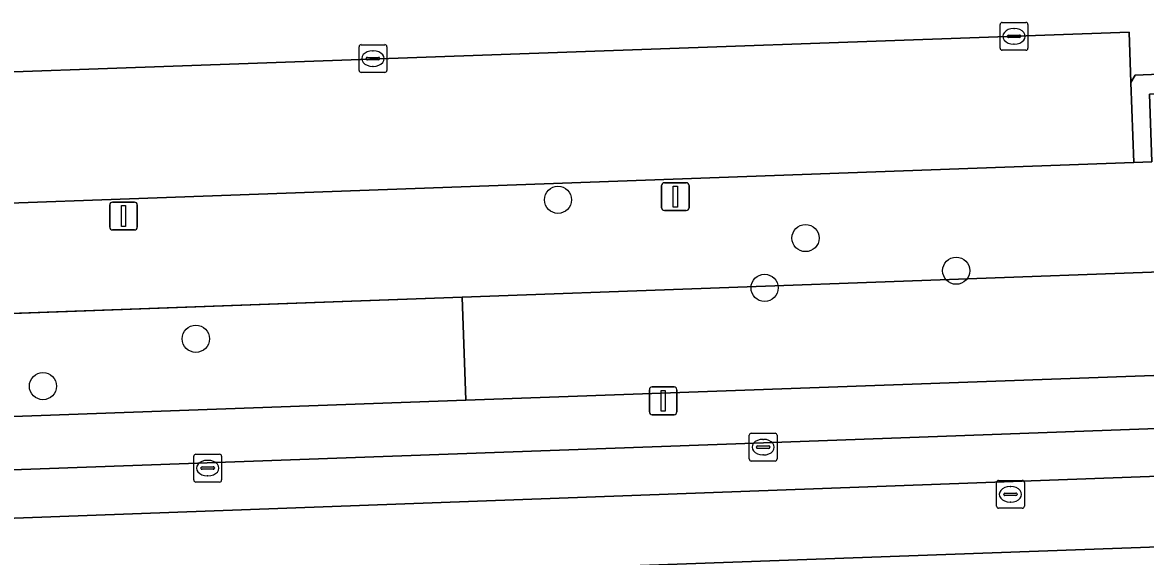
# Model space of a CAD drawing. Extents: x 160554 to 161248, y 385329 to 386506.
# Drawn here: x 160889.36 to 160929.75, y 386154.93 to 386174.15 of the extents above; entities that cross this region are included whole.
import ezdxf

# ---------------------------------------------------------------- set-up
doc = ezdxf.new("R2010")
doc.units = 0
for name, color, linetype in [('IMGEO_Boom', 7, 'Continuous'), ('IMGEO_Groenvoorziening', 7, 'Continuous'), ('IMGEO_Hek', 7, 'Continuous'), ('IMGEO_Kolk', 7, 'Continuous'), ('IMGEO_Lichtmast', 7, 'Continuous'), ('IMGEO_Parkeervlak_open', 7, 'Continuous'), ('IMGEO_Rijbaan_lokaal_gesloten', 7, 'Continuous'), ('IMGEO_Rijbaan_lokaal_open', 7, 'Continuous'), ('IMGEO_Rioolput', 7, 'Continuous'), ('IMGEO_Voetpad_open', 7, 'Continuous')]:
    doc.layers.add(name, color=color, linetype=linetype)

msp = doc.modelspace()

# ---------------------------------------------------------------- linework, layer by layer
at = {"layer": 'IMGEO_Boom'}
for centre in [(160908.618, 386167.765), (160917.524, 386166.388), (160922.943, 386165.214), (160916.05, 386164.594), (160895.592, 386162.764), (160890.093, 386161.061)]:
    msp.add_circle(centre, 0.489, dxfattribs=at)
at = {"layer": 'IMGEO_Groenvoorziening'}
msp.add_lwpolyline([(160929.326, 386169.103), (160852.434, 386166.33), (160852.306, 386166.329), (160851.964, 386166.323), (160851.895, 386168.64), (160851.07, 386168.617), (160851.33, 386162.312), (160905.175, 386164.259), (160930.967, 386165.192), (160930.714, 386171.592), (160929.891, 386171.562), (160929.978, 386169.127)], close=True, dxfattribs=at)
for points in [[(160930.967, 386165.192), (160905.175, 386164.259), (160905.302, 386160.553), (160930.054, 386161.444)], [(160905.175, 386164.259), (160851.33, 386162.312), (160851.467, 386158.992)], [(160852.492, 386158.653), (160905.302, 386160.553), (160905.175, 386164.259)]]:
    msp.add_lwpolyline(points, dxfattribs=at)
at = {"layer": 'IMGEO_Hek'}
for points in [[(160931.888, 386165.225), (160905.175, 386164.259)], [(160905.175, 386164.259), (160850.44, 386162.28)]]:
    msp.add_lwpolyline(points, dxfattribs=at)
at = {"layer": 'IMGEO_Kolk'}
for p, q in [((160924.596, 386174.145), (160925.448, 386174.145)), ((160924.521, 386173.219), (160924.521, 386174.071)), ((160925.009, 386173.925), (160925.034, 386173.925)), ((160925.522, 386174.071), (160925.522, 386173.219)), ((160901.538, 386173.346), (160902.39, 386173.346)), ((160924.78, 386173.639), (160924.78, 386173.651)), ((160925.218, 386173.602), (160924.82, 386173.602)), ((160924.823, 386173.688), (160925.221, 386173.688)), ((160925.032, 386173.365), (160925.007, 386173.365)), ((160925.264, 386173.651), (160925.264, 386173.639)), ((160901.463, 386172.42), (160901.463, 386173.272)), ((160901.765, 386172.889), (160902.163, 386172.889)), ((160901.951, 386173.126), (160901.976, 386173.126)), ((160902.464, 386173.272), (160902.464, 386172.42)), ((160925.448, 386173.145), (160924.596, 386173.145)), ((160901.722, 386172.84), (160901.722, 386172.852)), ((160902.16, 386172.803), (160901.762, 386172.803)), ((160901.974, 386172.566), (160901.949, 386172.566)), ((160902.206, 386172.852), (160902.206, 386172.84)), ((160902.39, 386172.346), (160901.538, 386172.346)), ((160915.497, 386158.439), (160915.497, 386159.291)), ((160915.572, 386159.365), (160916.424, 386159.365)), ((160916.498, 386159.291), (160916.498, 386158.439)), ((160915.756, 386158.859), (160915.756, 386158.871)), ((160916.194, 386158.822), (160915.796, 386158.822)), ((160915.799, 386158.908), (160916.197, 386158.908)), ((160915.985, 386159.145), (160916.01, 386159.145)), ((160916.24, 386158.871), (160916.24, 386158.859)), ((160895.518, 386157.685), (160895.518, 386158.537)), ((160895.593, 386158.611), (160896.445, 386158.611)), ((160896.006, 386158.391), (160896.031, 386158.391)), ((160896.519, 386158.537), (160896.519, 386157.685)), ((160916.424, 386158.365), (160915.572, 386158.365)), ((160916.008, 386158.585), (160915.983, 386158.585)), ((160895.777, 386158.105), (160895.777, 386158.117)), ((160896.215, 386158.068), (160895.817, 386158.068)), ((160895.82, 386158.154), (160896.218, 386158.154)), ((160896.261, 386158.117), (160896.261, 386158.105)), ((160896.445, 386157.611), (160895.593, 386157.611)), ((160896.029, 386157.831), (160896.004, 386157.831))]:
    msp.add_line(p, q, dxfattribs=at)
for points in [[(160924.596, 386174.145), (160925.448, 386174.145)], [(160924.521, 386173.219), (160924.521, 386174.071)], [(160925.522, 386174.071), (160925.522, 386173.219)], [(160901.538, 386173.346), (160902.39, 386173.346)], [(160901.463, 386172.42), (160901.463, 386173.272)], [(160902.464, 386173.272), (160902.464, 386172.42)], [(160925.448, 386173.145), (160924.596, 386173.145)], [(160902.39, 386172.346), (160901.538, 386172.346)], [(160915.497, 386158.439), (160915.497, 386159.291)], [(160915.572, 386159.365), (160916.424, 386159.365)], [(160916.498, 386159.291), (160916.498, 386158.439)], [(160895.518, 386157.685), (160895.518, 386158.537)], [(160895.593, 386158.611), (160896.445, 386158.611)], [(160896.519, 386158.537), (160896.519, 386157.685)], [(160916.424, 386158.365), (160915.572, 386158.365)], [(160896.445, 386157.611), (160895.593, 386157.611)]]:
    msp.add_lwpolyline(points, dxfattribs=at)
for centre, radius, start, end in [((160924.598, 386174.069), 0.0765, 91.552, 178.448), ((160924.598, 386174.069), 0.0765, 91.552, 178.448), ((160925.446, 386174.069), 0.0765, 1.552, 88.448), ((160925.446, 386174.069), 0.0765, 1.552, 88.448), ((160901.54, 386173.27), 0.0765, 91.552, 178.448), ((160901.54, 386173.27), 0.0765, 91.552, 178.448), ((160902.388, 386173.27), 0.0765, 1.552, 88.448), ((160902.388, 386173.27), 0.0765, 1.552, 88.448), ((160924.82, 386173.648), 0.0403, 85.8775, 175.7526), ((160924.817, 386173.638), 0.0366, 178.938, 274.7102), ((160925.221, 386173.645), 0.043, 264.8664, 352.4533), ((160925.225, 386173.65), 0.0386, 1.7309, 96.639), ((160901.762, 386172.849), 0.0403, 85.8775, 175.7526), ((160902.167, 386172.851), 0.0386, 1.7309, 96.639), ((160924.598, 386173.221), 0.0765, 181.552, 268.448), ((160924.598, 386173.221), 0.0765, 181.552, 268.448), ((160925.446, 386173.221), 0.0765, 271.552, 358.448), ((160925.446, 386173.221), 0.0765, 271.552, 358.448), ((160901.759, 386172.839), 0.0366, 178.938, 274.7102), ((160902.163, 386172.846), 0.043, 264.8664, 352.4533), ((160901.54, 386172.422), 0.0765, 181.552, 268.448), ((160901.54, 386172.422), 0.0765, 181.552, 268.448), ((160902.388, 386172.422), 0.0765, 271.552, 358.448), ((160902.388, 386172.422), 0.0765, 271.552, 358.448), ((160915.574, 386159.289), 0.0765, 91.552, 178.448), ((160915.574, 386159.289), 0.0765, 91.552, 178.448), ((160916.422, 386159.289), 0.0765, 1.552, 88.448), ((160916.422, 386159.289), 0.0765, 1.552, 88.448), ((160915.796, 386158.868), 0.0403, 85.8775, 175.7526), ((160915.793, 386158.858), 0.0366, 178.938, 274.7102), ((160916.197, 386158.865), 0.043, 264.8664, 352.4533), ((160916.201, 386158.87), 0.0386, 1.7309, 96.639), ((160895.595, 386158.535), 0.0765, 91.552, 178.448), ((160895.595, 386158.535), 0.0765, 91.552, 178.448), ((160896.443, 386158.535), 0.0765, 1.552, 88.448), ((160896.443, 386158.535), 0.0765, 1.552, 88.448), ((160915.574, 386158.441), 0.0765, 181.552, 268.448), ((160915.574, 386158.441), 0.0765, 181.552, 268.448), ((160916.422, 386158.441), 0.0765, 271.552, 358.448), ((160916.422, 386158.441), 0.0765, 271.552, 358.448), ((160895.817, 386158.114), 0.0403, 85.8775, 175.7526), ((160895.814, 386158.104), 0.0366, 178.938, 274.7102), ((160896.218, 386158.111), 0.043, 264.8664, 352.4533), ((160896.222, 386158.116), 0.0386, 1.7309, 96.639), ((160895.595, 386157.687), 0.0765, 181.552, 268.448), ((160895.595, 386157.687), 0.0765, 181.552, 268.448), ((160896.443, 386157.687), 0.0765, 271.552, 358.448), ((160896.443, 386157.687), 0.0765, 271.552, 358.448)]:
    msp.add_arc(centre, radius, start, end, dxfattribs=at)
for centre, major_axis, ratio, start_param, end_param in [((160925.008, 386173.645), (-0.387, 0.002), 0.722429, 4.712389, 7.853982), ((160925.033, 386173.645), (-0.39, 0.002), 0.717154, 1.570796, 4.712389), ((160901.95, 386172.846), (-0.387, 0.002), 0.722429, 4.712389, 7.853982), ((160901.975, 386172.846), (-0.39, 0.002), 0.717154, 1.570796, 4.712389), ((160915.984, 386158.865), (-0.387, 0.002), 0.722429, 4.712389, 7.853982), ((160916.009, 386158.865), (-0.39, 0.002), 0.717154, 1.570796, 4.712389), ((160896.005, 386158.111), (-0.387, 0.002), 0.722429, 4.712389, 7.853982), ((160896.03, 386158.111), (-0.39, 0.002), 0.717154, 1.570796, 4.712389)]:
    msp.add_ellipse(centre, major_axis=major_axis, ratio=ratio, start_param=start_param, end_param=end_param, dxfattribs=at)
at = {"layer": 'IMGEO_Lichtmast'}
for p, q in [((160912.344, 386167.478), (160912.344, 386168.278)), ((160912.344, 386168.278), (160912.344, 386167.478)), ((160912.444, 386168.378), (160913.234, 386168.378)), ((160913.234, 386168.378), (160912.444, 386168.378)), ((160913.334, 386168.278), (160913.334, 386167.478)), ((160913.334, 386167.478), (160913.334, 386168.278)), ((160892.596, 386167.679), (160893.386, 386167.679)), ((160893.386, 386167.679), (160892.596, 386167.679)), ((160892.496, 386166.779), (160892.496, 386167.579)), ((160892.496, 386167.579), (160892.496, 386166.779)), ((160893.486, 386167.579), (160893.486, 386166.779)), ((160893.486, 386166.779), (160893.486, 386167.579)), ((160913.234, 386167.378), (160912.444, 386167.378)), ((160912.444, 386167.378), (160913.234, 386167.378)), ((160893.386, 386166.679), (160892.596, 386166.679)), ((160892.596, 386166.679), (160893.386, 386166.679)), ((160911.904, 386160.133), (160911.904, 386160.933)), ((160911.904, 386160.933), (160911.904, 386160.133)), ((160912.004, 386161.033), (160912.794, 386161.033)), ((160912.794, 386161.033), (160912.004, 386161.033)), ((160912.894, 386160.933), (160912.894, 386160.133)), ((160912.894, 386160.133), (160912.894, 386160.933)), ((160912.794, 386160.033), (160912.004, 386160.033)), ((160912.004, 386160.033), (160912.794, 386160.033))]:
    msp.add_line(p, q, dxfattribs=at)
for points in [[(160912.764, 386168.253), (160912.914, 386168.253), (160912.914, 386167.503), (160912.764, 386167.503), (160912.764, 386168.253)], [(160892.916, 386167.554), (160893.066, 386167.554), (160893.066, 386166.804), (160892.916, 386166.804), (160892.916, 386167.554)], [(160912.324, 386160.908), (160912.474, 386160.908), (160912.474, 386160.158), (160912.324, 386160.158), (160912.324, 386160.908)]]:
    msp.add_lwpolyline(points, dxfattribs=at)
for centre, start, end in [((160912.444, 386168.278), 90, 180), ((160912.444, 386168.278), 90, 180), ((160913.234, 386168.278), 0, 90), ((160913.234, 386168.278), 360, 90), ((160892.596, 386167.579), 90, 180), ((160892.596, 386167.579), 90, 180), ((160893.386, 386167.579), 0, 90), ((160893.386, 386167.579), 360, 90), ((160912.444, 386167.478), 180, 270), ((160912.444, 386167.478), 180, 270), ((160913.234, 386167.478), 270, 0), ((160913.234, 386167.478), 270, 0), ((160892.596, 386166.779), 180, 270), ((160892.596, 386166.779), 180, 270), ((160893.386, 386166.779), 270, 0), ((160893.386, 386166.779), 270, 0), ((160912.004, 386160.933), 90, 180), ((160912.004, 386160.933), 90, 180), ((160912.794, 386160.933), 0, 90), ((160912.794, 386160.933), 360, 90), ((160912.004, 386160.133), 180, 270), ((160912.004, 386160.133), 180, 270), ((160912.794, 386160.133), 270, 0), ((160912.794, 386160.133), 270, 0)]:
    msp.add_arc(centre, 0.1, start, end, dxfattribs=at)
at = {"layer": 'IMGEO_Parkeervlak_open'}
msp.add_lwpolyline([(160929.224, 386171.982), (160929.16, 386173.791), (160852.286, 386171.061), (160852.434, 386166.33), (160929.326, 386169.103)], close=True, dxfattribs=at)
at = {"layer": 'IMGEO_Rijbaan_lokaal_gesloten'}
for points in [[(161019.886, 386162.79), (161012.869, 386162.535), (161012.256, 386162.508), (160994.145, 386161.836), (160993.891, 386161.823), (160956.093, 386160.471), (160936.592, 386159.774), (160930.498, 386159.55), (160916.009, 386159.026), (160885.974, 386157.94), (160856.814, 386156.884), (160855.532, 386156.837), (160855.623, 386155.101), (160886.438, 386156.212), (160930.544, 386157.837)], [(161019.987, 386158.535), (160930.562, 386155.29), (160886.579, 386153.705), (160855.734, 386152.543), (160855.809, 386150.8), (160895.292, 386152.266), (160895.368, 386152.269), (160899.431, 386152.426), (160934.148, 386153.66)]]:
    msp.add_lwpolyline(points, dxfattribs=at)
at = {"layer": 'IMGEO_Rijbaan_lokaal_open'}
for points in [[(160852.195, 386169.063), (160852.306, 386166.329), (160852.434, 386166.33), (160852.286, 386171.061), (160929.16, 386173.791), (160929.224, 386171.982), (160929.377, 386172.253), (160931.13, 386172.319)], [(161020.049, 386161.035), (160930.544, 386157.837), (160886.438, 386156.212), (160855.623, 386155.101), (160855.734, 386152.543), (160886.579, 386153.705), (160930.562, 386155.29), (161019.987, 386158.535)]]:
    msp.add_lwpolyline(points, dxfattribs=at)
at = {"layer": 'IMGEO_Rioolput'}
for p, q in [((160924.392, 386156.743), (160924.392, 386157.595)), ((160924.467, 386157.669), (160925.319, 386157.669)), ((160925.393, 386157.595), (160925.393, 386156.743)), ((160924.651, 386157.163), (160924.651, 386157.175)), ((160924.694, 386157.212), (160925.092, 386157.212)), ((160924.88, 386157.449), (160924.905, 386157.449)), ((160925.135, 386157.175), (160925.135, 386157.163)), ((160925.089, 386157.126), (160924.691, 386157.126)), ((160924.903, 386156.889), (160924.878, 386156.889)), ((160925.319, 386156.669), (160924.467, 386156.669))]:
    msp.add_line(p, q, dxfattribs=at)
for points in [[(160924.392, 386156.743), (160924.392, 386157.595)], [(160924.467, 386157.669), (160925.319, 386157.669)], [(160925.393, 386157.595), (160925.393, 386156.743)], [(160925.319, 386156.669), (160924.467, 386156.669)]]:
    msp.add_lwpolyline(points, dxfattribs=at)
for centre, radius, start, end in [((160924.469, 386157.593), 0.0765, 91.552, 178.448), ((160924.469, 386157.593), 0.0765, 91.552, 178.448), ((160925.317, 386157.593), 0.0765, 1.552, 88.448), ((160925.317, 386157.593), 0.0765, 1.552, 88.448), ((160924.691, 386157.172), 0.0403, 85.8775, 175.7526), ((160924.688, 386157.162), 0.0366, 178.938, 274.7102), ((160925.092, 386157.169), 0.043, 264.8664, 352.4533), ((160925.096, 386157.174), 0.0386, 1.7309, 96.639), ((160924.469, 386156.745), 0.0765, 181.552, 268.448), ((160924.469, 386156.745), 0.0765, 181.552, 268.448), ((160925.317, 386156.745), 0.0765, 271.552, 358.448), ((160925.317, 386156.745), 0.0765, 271.552, 358.448)]:
    msp.add_arc(centre, radius, start, end, dxfattribs=at)
for centre, major_axis, ratio, start_param, end_param in [((160924.879, 386157.169), (-0.387, 0.002), 0.722429, 4.712389, 7.853982), ((160924.904, 386157.169), (-0.39, 0.002), 0.717154, 1.570796, 4.712389)]:
    msp.add_ellipse(centre, major_axis=major_axis, ratio=ratio, start_param=start_param, end_param=end_param, dxfattribs=at)
at = {"layer": 'IMGEO_Voetpad_open'}
for points in [[(160931.371, 386172.017), (160931.13, 386172.319), (160929.377, 386172.253), (160929.224, 386171.982), (160929.326, 386169.103), (160929.978, 386169.127), (160929.891, 386171.562), (160930.714, 386171.592), (160930.967, 386165.192), (160931.1, 386161.839)], [(160796.064, 386154.65), (160826.115, 386155.745), (160832.121, 386155.974), (160833.979, 386156.036), (160836.399, 386156.169), (160853.165, 386156.751), (160855.532, 386156.837), (160856.814, 386156.884), (160885.974, 386157.94), (160916.009, 386159.026), (160930.498, 386159.55), (160930.486, 386160.726), (160936.553, 386160.966), (160936.592, 386159.774), (160956.093, 386160.471), (160993.891, 386161.823), (160994.145, 386161.836), (160994.095, 386163.05), (161012.205, 386163.695), (161012.256, 386162.508), (161012.869, 386162.535), (161019.886, 386162.79)], [(160930.054, 386161.444), (160905.302, 386160.553), (160852.492, 386158.653)]]:
    msp.add_lwpolyline(points, dxfattribs=at)

doc.saveas('drawing.dxf')
